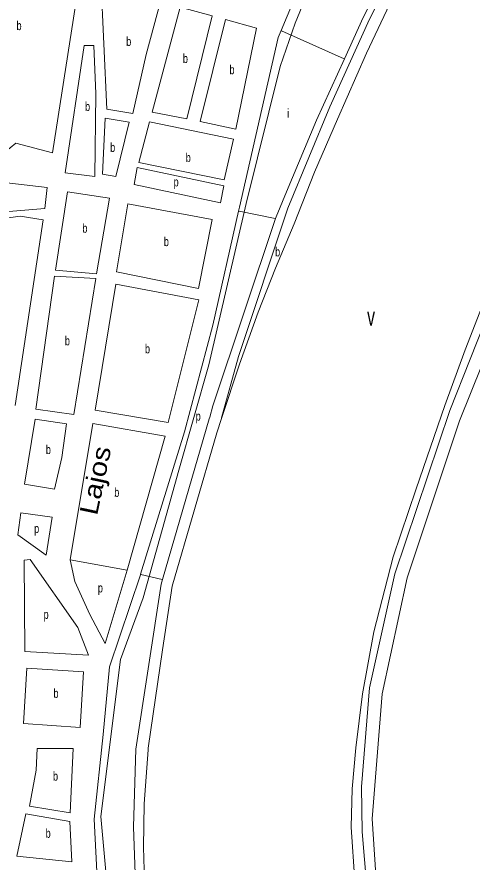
# Model space of a CAD drawing. Extents: x 639657 to 671642, y 222838 to 252123.
# Drawn here: x 649208 to 649712, y 241874 to 242810 of the extents above; entities that cross this region are included whole.
import ezdxf
from ezdxf.enums import TextEntityAlignment as Align

# ---------------------------------------------------------------- set-up
doc = ezdxf.new("R2010")
doc.units = 0
doc.header["$LTSCALE"] = 4
for name, color, linetype, lineweight in [('1', 7, 'Continuous', 13), ('21', 7, 'Continuous', 13), ('5', 7, 'Continuous', 13), ('57', 7, 'Continuous', 35)]:
    doc.layers.add(name, color=color, linetype=linetype, lineweight=lineweight)
doc.layers.add('22', color=7, linetype='Continuous')
doc.layers.add('7', color=7, linetype='Continuous')

msp = doc.modelspace()

# ---------------------------------------------------------------- linework, layer by layer
at = {"layer": '1'}
for p, q in [((649494.545, 242589.043), (649506.22, 242616.71)), ((649454.003, 242599.533), (649453.011, 242595.113)), ((649368.758, 242187.113), (649420.457, 242364.993))]:
    msp.add_line(p, q, dxfattribs=at)
for points in [[(649434.134, 242365.584), (649434.273, 242366.084), (649453.126, 242434.127), (649507.462, 242598.561), (649554.23, 242710.8), (649597.89, 242807.67), (649713, 243036.98), (649717.25, 243049.46), (649718.9, 243065.8), (649718.4, 243083.42), (649713.332, 243103.378)], [(649635.25, 243083.41), (649566.7, 242950.1), (649546.86, 242906.88), (649500.196, 242795.142)], [(649570.361, 242763.777), (649591.13, 242809.51), (649704.93, 243036.56), (649707.7, 243042.58), (649710.46, 243055.25)], [(649110.161, 242656.114), (649119.885, 242655.479), (649134.564, 242705.482), (649144.699, 242702.684), (649130.67, 242653.91), (649180.69, 242649.81), (649206.18, 242670.48), (649246.99, 242659.85), (649276.53, 242849.52), (649270.39, 242899.32), (649221.23, 242898.55), (649177.53, 242941.61), (649164.45, 242936.64), (649163.7, 242897.98), (649149.592, 242821.221), (649145.95, 242793.15), (649137.69, 242749.539)], [(649898.45, 242855.06), (649817.37, 242689.94), (649754.45, 242544.87), (649687.06, 242374.31), (649626.18, 242193.62), (649597.98, 242067.03), (649589, 241957.48), (649589.91, 241907.81), (649603.21, 241750.11), (649616.26, 241634.11), (649625.57, 241573.31), (649644.87, 241466.11), (649665.06, 241372.21), (649675.89, 241316.14), (649683.33, 241285.62), (649694.45, 241264.98), (649707.31, 241253.35), (649702.131, 241232.583)], [(649500.196, 242795.142), (649496.95, 242787.37), (649454.003, 242599.533)], [(649506.22, 242616.71), (649539.49, 242695.8), (649570.361, 242763.777)], [(649205.64, 242380.04), (649236.64, 242585.58), (649211.08, 242589.81), (649177.61, 242585), (649153.439, 242573.443)], [(649453.011, 242595.113), (649424.645, 242468.759), (649393.19, 242350.572), (649344.405, 242192.993)], [(649420.457, 242364.993), (649421.038, 242366.993), (649424.7, 242379.59), (649493.891, 242587.081), (649494.545, 242589.043)], [(649772.84, 242550.18), (649697.87, 242362.84), (649639.8, 242189.11), (649612.16, 242060.61), (649601.1, 241922.18), (649611.61, 241758.46), (649618.29, 241673.62), (649626.51, 241608.1), (649647.08, 241491.01), (649687.66, 241299.79), (649692.58, 241290.97), (649701.37, 241285.37), (649713.82, 241282.54)], [(649329.58, 242197.68), (649371.68, 242346.11), (649291.57, 242359.86), (649266.43, 242209.11)], [(649266.43, 242209.11), (649271.564, 242184.829), (649288.34, 242148.464), (649305.116, 242116.295), (649329.58, 242197.68)], [(649344.405, 242192.993), (649344.26, 242192.523), (649310.009, 242090.421), (649303.019, 242015.592), (649293.233, 241921.882), (649296.029, 241863.837), (649319.795, 241682.71), (649333.775, 241591.797), (649370.822, 241386.893), (649409.631, 241202.638)], [(649437.017, 241203.825), (649432.58, 241253.22), (649388.67, 241487.29), (649347.82, 241752.44), (649339.7, 241830.31), (649336.48, 241913.35), (649339.27, 241999.2), (649367.26, 242181.96), (649368.758, 242187.113)]]:
    msp.add_lwpolyline(points, dxfattribs=at)
for points in [[(649350.6, 242768.54), (649367.6, 242831.71), (649334.94, 242844.08), (649300.56, 242853.23), (649307.18, 242708.1), (649335.75, 242703.23)], [(649395.66, 242697.58), (649423.68, 242811.45), (649388.45, 242821.02), (649357.21, 242705)], [(649450, 242686.13), (649472.88, 242798.05), (649438.51, 242807.62), (649410.48, 242694.4)], [(649295.12, 242725.24), (649292.61, 242778.7), (649281.87, 242778.67), (649261.01, 242637.56), (649293.86, 242633.56)], [(649305.178, 242698.138), (649331.68, 242693.593), (649317.001, 242633.451), (649302.322, 242636.248)], [(649447.24, 242674.74), (649437.06, 242630.06), (649342.55, 242648.93), (649354.45, 242694.26)], [(649238.33, 242598.25), (649241.05, 242621.44), (649170.62, 242629.43), (649160.53, 242629.4), (649070.34, 242637.98), (648971.08, 242666.08), (648955.48, 242637.27), (649045.72, 242533.15), (649102.77, 242553.26), (649167.07, 242592.06)], [(649433.033, 242604.429), (649337.27, 242624.709), (649340.765, 242643.591), (649436.528, 242623.311)], [(649295.63, 242525.82), (649310.21, 242609.59), (649263.39, 242616.77), (649250.32, 242530)], [(649423.63, 242586.04), (649330.2, 242603.41), (649317.95, 242527.81), (649408.81, 242509.57)], [(649270.5, 242370.12), (649294.78, 242520.45), (649249.26, 242523.13), (649228.41, 242376.02)], [(649375.08, 242361.14), (649408.84, 242497.12), (649317.13, 242514.28), (649294.32, 242374.68)], [(649257.32, 242322.21), (649262.37, 242359.79), (649227.58, 242364.86), (649215.96, 242292.92), (649249.04, 242287.42)], [(649212.046, 242261.174), (649246.4, 242256.161), (649240.109, 242214.201), (649208.655, 242236.58)], [(649215.57, 242208.6), (649216.254, 242107.37), (649286.87, 242103.36), (649274.91, 242134), (649222.29, 242209.28)], [(649277.45, 242023.26), (649281.15, 242084.87), (649218.45, 242089.01), (649214.96, 242027.62)], [(649230.12, 241999.95), (649269.85, 241999.86), (649266.49, 241928.84), (649221.63, 241936.02), (649229.01, 241976.13)], [(649266.04, 241919.18), (649217.31, 241927.66), (649207.56, 241880.69), (649268.32, 241874.54)]]:
    msp.add_lwpolyline(points, close=True, dxfattribs=at)
at = {"layer": '21'}
msp.add_line((649266.43, 242209.11), (649329.58, 242197.68), dxfattribs=at)
for points in [[(649500.196, 242795.142), (649500.696, 242794.918), (649569.861, 242764.001), (649570.361, 242763.777)], [(649453.011, 242595.113), (649453.511, 242595.015), (649493.391, 242587.179), (649493.891, 242587.081)], [(649344.405, 242192.993), (649344.906, 242192.872), (649368.258, 242187.234), (649368.758, 242187.113)]]:
    msp.add_lwpolyline(points, dxfattribs=at)
at = {"layer": '5'}
for p, q in [((649636.08, 242858.37), (649594.89, 242770.01)), ((649594.89, 242770.01), (649562.67, 242697.15)), ((649562.67, 242697.15), (649537.29, 242638.25)), ((649537.29, 242638.25), (649514.45, 242581.11)), ((649514.45, 242581.11), (649493.76, 242532.11)), ((649493.76, 242532.11), (649474.78, 242483.33)), ((649704.12, 242441.69), (649730.55, 242510.05)), ((649474.78, 242483.33), (649454.12, 242425.74)), ((649681.31, 242380), (649704.12, 242441.69)), ((649649.57, 242287.58), (649681.31, 242380)), ((649428.78, 242349.47), (649379.65, 242179.77)), ((649624.23, 242212.35), (649649.57, 242287.58)), ((649602.98, 242129.19), (649624.23, 242212.35)), ((649379.65, 242179.77), (649368.67, 242109.13)), ((649590.28, 242060.65), (649602.98, 242129.19)), ((649582.76, 242000.79), (649590.28, 242060.65)), ((649582.76, 242000.79), (649578.98, 241955.25)), ((649578.98, 241955.25), (649577.6, 241912.95)), ((649348.33, 241938.53), (649347.59, 241890.68)), ((649577.6, 241912.95), (649583, 241832.62)), ((649347.59, 241890.68), (649349.43, 241842.39))]:
    msp.add_line(p, q, dxfattribs=at)
for points in [[(649454.12, 242425.74), (649434.134, 242365.584), (649428.78, 242349.47)], [(649368.67, 242109.13), (649353.014, 242000.42), (649352.998, 242000.31)], [(649352.998, 242000.31), (649352.856, 241998.42), (649348.33, 241938.53)]]:
    msp.add_lwpolyline(points, dxfattribs=at)
at = {"layer": '57', "lineweight": 13}
msp.add_lwpolyline([(649563.392, 242919.704), (649515.597, 242803.274), (649498.972, 242755.455), (649461.567, 242603.68), (649420.006, 242424.877), (649386.757, 242308.447), (649347.274, 242167.068), (649322.337, 242098.458), (649300.517, 241924.852), (649308.83, 241831.292), (649333.766, 241648.331), (649375.328, 241421.709)], dxfattribs=at)

# ---------------------------------------------------------------- texts
at = {"layer": '22', "width": 1.2}
msp.add_text('Lajos', height=20, rotation=78.02, dxfattribs=at).set_placement((649304.214, 242294.853), align=Align.CENTER)
at = {"layer": '7', "width": 0.75}
for s, p in [('b', (649207.132, 242795.71)), ('b', (649328.594, 242778.23)), ('b', (649391.339, 242759.3)), ('b', (649442.945, 242746.875)), ('b', (649283.002, 242706.13)), ('b', (649310.834, 242660.857)), ('b', (649394.499, 242649.572)), ('p', (649381.084, 242622.577)), ('b', (649280.043, 242571.295)), ('b', (649370.25, 242556.49)), ('b', (649493.53, 242545.15)), ('b', (649260.637, 242446.625)), ('b', (649349.354, 242437.71)), ('p', (649405.549, 242363.125)), ('b', (649239.587, 242326.14)), ('b', (649315.313, 242278.77)), ('p', (649226.605, 242238.644)), ('p', (649297.204, 242172.907)), ('p', (649237.09, 242143.535)), ('b', (649248.003, 242056.135)), ('b', (649247.511, 241964.395)), ('b', (649239.38, 241901.1))]:
    msp.add_text(s, height=10, dxfattribs=at).set_placement(p)
at = {"layer": '7'}
msp.add_text('i', height=10, dxfattribs=at).set_placement((649506.554, 242698.621))
at = {"layer": '7', "width": 0.65}
msp.add_text('v', height=20, dxfattribs=at).set_placement((649599.755, 242468.385), align=Align.CENTER)

doc.saveas('drawing.dxf')
